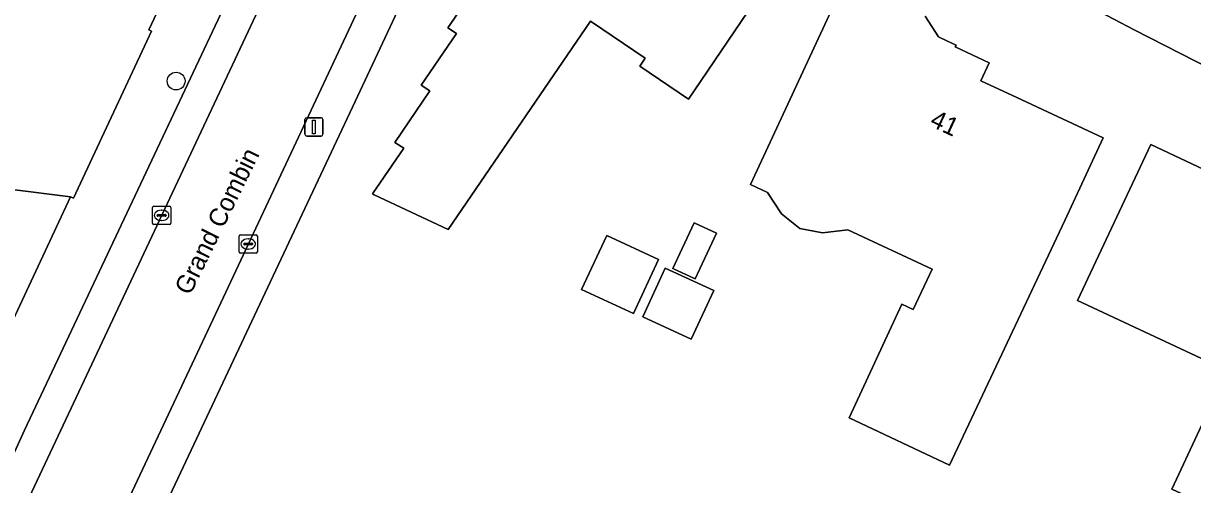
# Model space of a CAD drawing. Extents: x 158835 to 160077, y 386387 to 387778.
# Drawn here: x 159290.1 to 159354.3, y 386595.6 to 386620.9 of the extents above; entities that cross this region are included whole.
import ezdxf

# ---------------------------------------------------------------- set-up
doc = ezdxf.new("R2010")
doc.units = 0
for name, color, linetype in [('IMGEO_Berm_groen', 7, 'Continuous'), ('IMGEO_Boom', 7, 'Continuous'), ('IMGEO_Erf', 7, 'Continuous'), ('IMGEO_Kolk', 7, 'Continuous'), ('IMGEO_Lichtmast', 7, 'Continuous'), ('IMGEO_Openbare_ruimte_label', 7, 'Continuous'), ('IMGEO_Pand', 7, 'Continuous'), ('IMGEO_Pand_nummerreeks', 7, 'Continuous'), ('IMGEO_Parkeervlak_open', 7, 'Continuous'), ('IMGEO_Rijbaan_lokaal_open', 7, 'Continuous'), ('IMGEO_Voetpad_open', 7, 'Continuous')]:
    doc.layers.add(name, color=color, linetype=linetype)

msp = doc.modelspace()

# ---------------------------------------------------------------- linework, layer by layer
at = {"layer": 'IMGEO_Berm_groen'}
for points in [[(159283.356, 386591.563), (159287.72, 386600.849), (159292.679, 386611.426)], [(159292.679, 386611.426), (159289.469, 386611.823)]]:
    msp.add_lwpolyline(points, dxfattribs=at)
at = {"layer": 'IMGEO_Boom'}
msp.add_circle((159298.468, 386617.779), 0.489, dxfattribs=at)
at = {"layer": 'IMGEO_Erf'}
for points in [[(159289.469, 386611.823), (159292.679, 386611.426), (159292.832, 386611.358), (159297.111, 386620.52), (159296.977, 386620.583), (159308.726, 386645.583)], [(159426.262, 386590.078), (159425.471, 386590.29), (159424.673, 386590.43), (159422.846, 386590.766), (159421.294, 386591.006), (159420.138, 386591.222), (159418.758, 386591.64), (159417.314, 386592.1), (159409.486, 386594.837), (159405.916, 386596.132), (159403.97, 386596.822), (159400.475, 386598.135), (159386.22, 386603.858), (159382.649, 386605.402), (159367.084, 386612.517), (159363.661, 386614.16), (159351.051, 386620.582), (159347.709, 386622.366), (159334.021, 386630.024), (159330.778, 386632.045), (159325.211, 386635.435), (159320.616, 386638.324)], [(159317.997, 386637.363), (159308.288, 386616.654), (159298.562, 386595.977), (159293.313, 386584.825)], [(159339.578, 386621.338), (159340.316, 386620.2), (159340.799, 386619.968), (159341.273, 386619.746), (159341.228, 386619.649), (159343.097, 386618.78), (159342.641, 386617.796), (159344.616, 386616.873), (159349.35, 386614.662), (159347.242, 386610.127), (159340.918, 386596.714), (159335.399, 386599.307), (159338.294, 386605.535), (159338.922, 386605.243), (159339.956, 386607.469), (159335.33, 386609.619), (159333.939, 386609.446), (159332.691, 386609.699), (159331.694, 386610.49), (159330.929, 386611.665), (159329.986, 386612.103), (159334.918, 386622.713)]]:
    msp.add_lwpolyline(points, dxfattribs=at)
for points in [[(159326.892, 386617.237), (159326.589, 386616.789), (159323.922, 386618.593), (159324.22, 386619.033), (159321.202, 386621.061), (159313.402, 386609.64), (159309.341, 386611.541), (159309.249, 386611.591), (159310.962, 386614.093), (159310.479, 386614.408), (159312.402, 386617.249), (159311.925, 386617.552), (159313.862, 386620.39), (159313.389, 386620.699), (159315.32, 386623.54), (159314.84, 386623.851), (159316.431, 386626.201), (159316.933, 386626.939), (159317.487, 386626.563), (159318.424, 386627.943), (159317.106, 386628.824), (159317.252, 386629.043), (159319.546, 386632.48), (159331.703, 386624.349)], [(159358, 386593.116), (159353.123, 386595.392), (159356.161, 386601.904), (159347.942, 386605.74), (159351.96, 386614.293), (159356.458, 386612.18), (159355.927, 386611.045), (159355.32, 386609.746), (159358.046, 386608.482), (159358.679, 386609.842), (159364.569, 386607.1)], [(159325.736, 386607.503), (159326.896, 386609.997), (159328.117, 386609.429), (159326.958, 386606.935)], [(159320.722, 386606.343), (159322.104, 386609.315), (159324.947, 386607.993), (159323.566, 386605.021)], [(159324.078, 386604.855), (159325.317, 386607.521), (159327.981, 386606.282), (159326.741, 386603.617)]]:
    msp.add_lwpolyline(points, close=True, dxfattribs=at)
at = {"layer": 'IMGEO_Kolk'}
for p, q in [((159297.173, 386609.985), (159297.173, 386610.837)), ((159297.248, 386610.911), (159298.1, 386610.911)), ((159298.174, 386610.837), (159298.174, 386609.985)), ((159297.432, 386610.405), (159297.432, 386610.417)), ((159297.87, 386610.368), (159297.472, 386610.368)), ((159297.475, 386610.454), (159297.873, 386610.454)), ((159297.684, 386610.131), (159297.659, 386610.131)), ((159297.661, 386610.691), (159297.686, 386610.691)), ((159297.916, 386610.417), (159297.916, 386610.405)), ((159298.1, 386609.911), (159297.248, 386609.911)), ((159301.927, 386608.416), (159301.927, 386609.268)), ((159302.002, 386609.342), (159302.854, 386609.342)), ((159302.186, 386608.836), (159302.186, 386608.848)), ((159302.229, 386608.885), (159302.627, 386608.885)), ((159302.415, 386609.122), (159302.44, 386609.122)), ((159302.67, 386608.848), (159302.67, 386608.836)), ((159302.928, 386609.268), (159302.928, 386608.416)), ((159302.854, 386608.342), (159302.002, 386608.342)), ((159302.624, 386608.799), (159302.226, 386608.799)), ((159302.438, 386608.562), (159302.413, 386608.562))]:
    msp.add_line(p, q, dxfattribs=at)
for points in [[(159297.173, 386609.985), (159297.173, 386610.837)], [(159297.248, 386610.911), (159298.1, 386610.911)], [(159298.174, 386610.837), (159298.174, 386609.985)], [(159298.1, 386609.911), (159297.248, 386609.911)], [(159301.927, 386608.416), (159301.927, 386609.268)], [(159302.002, 386609.342), (159302.854, 386609.342)], [(159302.928, 386609.268), (159302.928, 386608.416)], [(159302.854, 386608.342), (159302.002, 386608.342)]]:
    msp.add_lwpolyline(points, dxfattribs=at)
for centre, radius, start, end in [((159297.25, 386610.835), 0.0765, 91.55205, 178.44795), ((159297.25, 386610.835), 0.0765, 91.55205, 178.44795), ((159298.098, 386610.835), 0.0765, 1.55205, 88.44795), ((159298.098, 386610.835), 0.0765, 1.55205, 88.44795), ((159297.472, 386610.414), 0.0403, 85.87752, 175.75265), ((159297.469, 386610.404), 0.0366, 178.93798, 274.71019), ((159297.873, 386610.411), 0.043, 264.86636, 352.45326), ((159297.877, 386610.416), 0.0386, 1.73085, 96.63898), ((159297.25, 386609.987), 0.0765, 181.55205, 268.44795), ((159297.25, 386609.987), 0.0765, 181.55205, 268.44795), ((159298.098, 386609.987), 0.0765, 271.55205, 358.44795), ((159298.098, 386609.987), 0.0765, 271.55205, 358.44795), ((159302.004, 386609.266), 0.0765, 91.55205, 178.44795), ((159302.004, 386609.266), 0.0765, 91.55205, 178.44795), ((159302.226, 386608.845), 0.0403, 85.87752, 175.75265), ((159302.631, 386608.847), 0.0386, 1.73085, 96.63898), ((159302.852, 386609.266), 0.0765, 1.55205, 88.44795), ((159302.852, 386609.266), 0.0765, 1.55205, 88.44795), ((159302.004, 386608.418), 0.0765, 181.55205, 268.44795), ((159302.004, 386608.418), 0.0765, 181.55205, 268.44795), ((159302.223, 386608.835), 0.0366, 178.93798, 274.71019), ((159302.627, 386608.842), 0.043, 264.86636, 352.45326), ((159302.852, 386608.418), 0.0765, 271.55205, 358.44795), ((159302.852, 386608.418), 0.0765, 271.55205, 358.44795)]:
    msp.add_arc(centre, radius, start, end, dxfattribs=at)
for centre, major_axis, ratio, start_param, end_param in [((159297.66, 386610.411), (-0.387, 0.002), 0.722429, 4.712389, 7.853982), ((159297.685, 386610.411), (-0.39, 0.002), 0.717154, 1.570796, 4.712389), ((159302.414, 386608.842), (-0.387, 0.002), 0.722429, 4.712389, 7.853982), ((159302.439, 386608.842), (-0.39, 0.002), 0.717154, 1.570796, 4.712389)]:
    msp.add_ellipse(centre, major_axis=major_axis, ratio=ratio, start_param=start_param, end_param=end_param, dxfattribs=at)
at = {"layer": 'IMGEO_Lichtmast'}
for p, q in [((159305.537, 386614.865), (159305.537, 386615.665)), ((159305.537, 386615.665), (159305.537, 386614.865)), ((159305.637, 386615.765), (159306.427, 386615.765)), ((159306.427, 386615.765), (159305.637, 386615.765)), ((159306.527, 386615.665), (159306.527, 386614.865)), ((159306.527, 386614.865), (159306.527, 386615.665)), ((159306.427, 386614.765), (159305.637, 386614.765)), ((159305.637, 386614.765), (159306.427, 386614.765))]:
    msp.add_line(p, q, dxfattribs=at)
msp.add_lwpolyline([(159305.957, 386615.64), (159306.107, 386615.64), (159306.107, 386614.89), (159305.957, 386614.89), (159305.957, 386615.64)], dxfattribs=at)
for centre, start, end in [((159305.637, 386615.665), 90, 180), ((159305.637, 386615.665), 90, 180), ((159306.427, 386615.665), 0, 90), ((159306.427, 386615.665), 360, 90), ((159305.637, 386614.865), 180, 270), ((159305.637, 386614.865), 180, 270), ((159306.427, 386614.865), 270, 0), ((159306.427, 386614.865), 270, 0)]:
    msp.add_arc(centre, 0.1, start, end, dxfattribs=at)
at = {"layer": 'IMGEO_Pand'}
for points in [[(159331.703, 386624.349), (159319.546, 386632.48), (159317.252, 386629.043), (159317.106, 386628.824), (159318.424, 386627.943), (159317.487, 386626.563), (159316.933, 386626.939), (159316.431, 386626.201), (159314.84, 386623.851), (159315.32, 386623.54), (159313.389, 386620.699), (159313.862, 386620.39), (159311.925, 386617.552), (159312.402, 386617.249), (159310.479, 386614.408), (159310.962, 386614.093), (159309.249, 386611.591), (159309.341, 386611.541), (159313.402, 386609.64), (159321.202, 386621.061), (159324.22, 386619.033), (159323.922, 386618.593), (159326.589, 386616.789), (159326.892, 386617.237)], [(159356.458, 386612.18), (159351.96, 386614.293), (159347.942, 386605.74), (159356.161, 386601.904), (159353.123, 386595.392), (159358, 386593.116), (159364.569, 386607.1), (159358.679, 386609.842), (159358.046, 386608.482), (159355.32, 386609.746), (159355.927, 386611.045)], [(159325.736, 386607.503), (159326.958, 386606.935), (159328.117, 386609.429), (159326.896, 386609.997)], [(159320.722, 386606.343), (159323.566, 386605.021), (159324.947, 386607.993), (159322.104, 386609.315)], [(159324.078, 386604.855), (159326.741, 386603.617), (159327.981, 386606.282), (159325.317, 386607.521)]]:
    msp.add_lwpolyline(points, close=True, dxfattribs=at)
msp.add_lwpolyline([(159334.918, 386622.713), (159329.986, 386612.103), (159330.929, 386611.665), (159331.694, 386610.49), (159332.691, 386609.699), (159333.939, 386609.446), (159335.33, 386609.619), (159339.956, 386607.469), (159338.922, 386605.243), (159338.294, 386605.535), (159335.399, 386599.307), (159340.918, 386596.714), (159347.242, 386610.127), (159349.35, 386614.662), (159344.616, 386616.873), (159342.641, 386617.796), (159343.097, 386618.78), (159341.228, 386619.649), (159341.273, 386619.746), (159340.799, 386619.968), (159340.316, 386620.2), (159339.578, 386621.338)], dxfattribs=at)
at = {"layer": 'IMGEO_Parkeervlak_open'}
for points in [[(159305.139, 386626.281), (159303.539, 386627.033), (159303.5, 386626.951), (159290.154, 386598.62), (159288.678, 386595.439), (159286.971, 386591.805)], [(159287.367, 386588.415), (159289.415, 386592.84), (159305.139, 386626.281)]]:
    msp.add_lwpolyline(points, dxfattribs=at)
at = {"layer": 'IMGEO_Rijbaan_lokaal_open'}
msp.add_lwpolyline([(159317.337, 386640.495), (159313.282, 386643.592), (159313.224, 386643.466), (159306.704, 386629.609), (159306.415, 386628.994), (159305.139, 386626.281), (159289.415, 386592.84), (159287.367, 386588.415), (159287.279, 386588.226), (159291.751, 386586.124), (159300.916, 386605.621), (159308.358, 386621.447)], close=True, dxfattribs=at)
at = {"layer": 'IMGEO_Voetpad_open'}
for points in [[(159310.426, 386652.211), (159307.024, 386649.266), (159308.202, 386647.929), (159313.534, 386644.225), (159315.608, 386642.634), (159317.618, 386641.092), (159320.616, 386638.324), (159325.211, 386635.435), (159330.778, 386632.045), (159334.021, 386630.024), (159347.709, 386622.366), (159351.051, 386620.582), (159363.661, 386614.16)], [(159308.726, 386645.583), (159296.977, 386620.583), (159297.111, 386620.52), (159292.832, 386611.358), (159292.679, 386611.426), (159287.72, 386600.849), (159283.356, 386591.563), (159281.815, 386587.834)], [(159320.616, 386638.324), (159317.618, 386641.092), (159317.337, 386640.495), (159308.358, 386621.447), (159300.916, 386605.621), (159291.751, 386586.124), (159291.615, 386585.834)], [(159293.313, 386584.825), (159298.562, 386595.977), (159308.288, 386616.654), (159317.997, 386637.363)], [(159286.971, 386591.805), (159288.678, 386595.439), (159290.154, 386598.62), (159303.5, 386626.951)]]:
    msp.add_lwpolyline(points, dxfattribs=at)

# ---------------------------------------------------------------- texts
at = {"layer": 'IMGEO_Openbare_ruimte_label'}
msp.add_text('Grand Combin', height=1, rotation=63.81948, dxfattribs=at).set_placement((159299.235, 386605.977))
at = {"layer": 'IMGEO_Pand_nummerreeks'}
msp.add_text('41', height=1, rotation=334.96114, dxfattribs=at).set_placement((159339.775, 386615.343))

doc.saveas('drawing.dxf')
